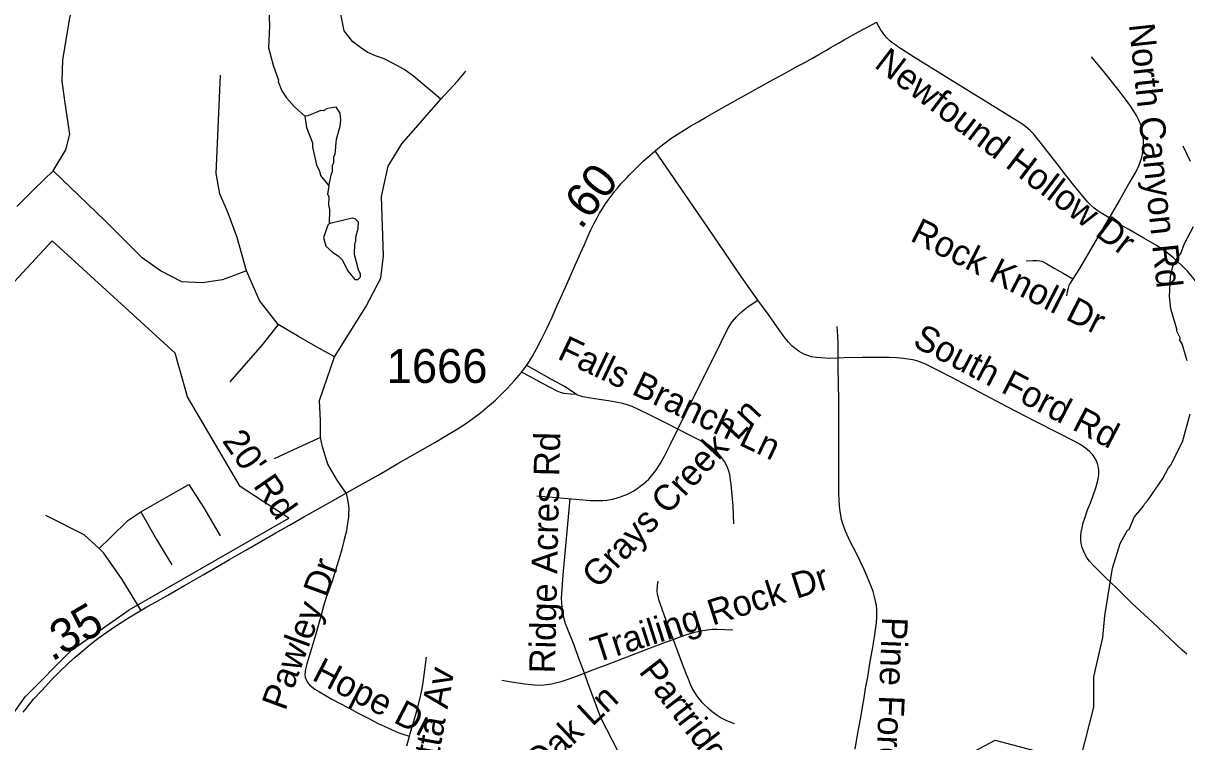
# Model space of a CAD drawing. Extents: x 1383679 to 1536984, y 460658 to 651027.
# Drawn here: x 1407344 to 1411636, y 570506 to 573156 of the extents above; entities that cross this region are included whole.
import ezdxf

# ---------------------------------------------------------------- set-up
doc = ezdxf.new("R2010")
doc.units = 0
for name, color, linetype in [('Exist Boundary Political City Limit New', 7, 'Continuous'), ('Exist Hydrographic Creek Single Shore', 7, 'Continuous'), ('Exist Hydrographic Misc Water Feature', 7, 'Continuous'), ('Exist Road Non-System Type 51', 7, 'Continuous'), ('Exist Road Non-System Type 51 Label', 7, 'Continuous'), ('Exist Road Secondary Mileage Hundredths English Label', 7, 'Continuous'), ('Exist Road Secondary Type 51 Attributed', 7, 'Continuous'), ('Exist Road Secondary Type 51 Number Label', 7, 'Continuous'), ('Map Preparation Boundary City Limit Buffer Line', 7, 'Continuous')]:
    doc.layers.add(name, color=color, linetype=linetype)

msp = doc.modelspace()

# ---------------------------------------------------------------- linework, layer by layer
at = {"layer": 'Exist Boundary Political City Limit New'}
msp.add_lwpolyline([(1407057.9, 570258.6), (1407350.5, 570672.3), (1407522, 570843.6), (1407734.6, 570993), (1408323.2, 571330.9), (1408144, 571447.4), (1407950.2, 571778.8), (1407904.1, 571939.2), (1407450.2, 572353.8), (1407110.4, 571987.8)], dxfattribs=at)
at = {"layer": 'Exist Hydrographic Creek Single Shore'}
msp.add_lwpolyline([(1410853.8, 570471), (1410929.8, 570512.1), (1411170.8, 570448.2)], dxfattribs=at)
at = {"layer": 'Exist Hydrographic Misc Water Feature'}
for points in [[(1408249, 573242.4), (1408252.8, 573146.4), (1408249.3, 573065.5), (1408265.6, 573002.2), (1408285.1, 572946.8), (1408284.2, 572941.8), (1408297.4, 572907.5), (1408314.8, 572881.1), (1408344.2, 572848.4), (1408382.2, 572813.7)], [(1408471.2, 572556.3), (1408480.5, 572601.3), (1408484.7, 572609.2), (1408485.2, 572633.2), (1408489.4, 572641.1), (1408489.9, 572665), (1408494.1, 572672.9), (1408499.5, 572728.8), (1408512.5, 572776.4), (1408515.1, 572800.4), (1408513.6, 572824.4), (1408498.1, 572846.8), (1408466, 572841.5), (1408449.8, 572833.9), (1408441.9, 572834.1), (1408393.4, 572815.3), (1408382.2, 572813.7)], [(1408382.2, 572813.7), (1408388.3, 572771.4), (1408411.1, 572714.9), (1408410.7, 572698.9), (1408425.3, 572634.5), (1408436.7, 572610.3), (1408440.4, 572594.2), (1408471.2, 572556.3)], [(1411650.1, 572646.7), (1411623.3, 572703.4)], [(1408471.2, 572556.3), (1408466.9, 572525.6), (1408470.7, 572517.6), (1408470, 572485.6), (1408473.5, 572469.5), (1408472.4, 572416.9)], [(1408472.4, 572416.9), (1408468.2, 572411.7), (1408451.2, 572366.1), (1408460.5, 572333.9), (1408485.9, 572311.3), (1408505.7, 572298.8), (1408521.3, 572282.5), (1408540.5, 572244), (1408567.8, 572211.4), (1408577.7, 572211.2), (1408588, 572220.9), (1408588.2, 572230.9), (1408580.6, 572247.1), (1408565.8, 572303.4), (1408566.7, 572343.4), (1408570.9, 572351.3), (1408571.2, 572367.3), (1408580, 572399), (1408580.5, 572423), (1408568.8, 572435.3), (1408556.9, 572437.5), (1408476.8, 572418), (1408472.4, 572416.9)], [(1411637.4, 571911.4), (1411618.8, 571973.8), (1411611.1, 571988), (1411611.4, 571996), (1411599.9, 572020.2), (1411600.1, 572028.2), (1411577.7, 572102.7), (1411572.8, 572148.8), (1411576.4, 572220.7), (1411585.3, 572260.5), (1411602, 572292.1), (1411614.4, 572307.7), (1411627.7, 572343.4), (1411660.7, 572406.6)], [(1411244.1, 570441.3), (1411293.1, 570633.3), (1411293.9, 570745.6), (1411326.2, 570891.1), (1411334.1, 570970.9), (1411362, 571146.2), (1411390.1, 571237.5), (1411418.2, 571286.8), (1411423.3, 571288.7), (1411442.8, 571334.4), (1411477.2, 571375.4), (1411481.4, 571385.3), (1411493.8, 571399), (1411547.6, 571477.7), (1411568.5, 571517.2), (1411576.7, 571525), (1411620.7, 571611.9), (1411649, 571715.2)]]:
    msp.add_lwpolyline(points, dxfattribs=at)
at = {"layer": 'Exist Road Non-System Type 51'}
for points in [[(1407454.6, 572612.5), (1407501.2, 572688.9), (1407515.2, 572747.6), (1407498.4, 572862.1), (1407487.3, 572943), (1407490.1, 573021.2), (1407515.2, 573174.8), (1407540.3, 573289.3), (1407543.1, 573359.1), (1407526.3, 573434.5), (1407492.8, 573493.2), (1407367.3, 573649.5)], [(1408884.5, 572876.3), (1408832.1, 572921.2), (1408784.2, 572961.7), (1408749.8, 572985.6), (1408713.9, 573005.1), (1408675, 573024.6), (1408643.6, 573036.6), (1408612.2, 573050), (1408588.2, 573066.5), (1408559.8, 573087.5), (1408528.4, 573127.9), (1408516.4, 573183.3), (1408505.9, 573256.7), (1408511.9, 573313.6)], [(1411349.5, 572438.4), (1411313.7, 572461.1), (1411294.9, 572474.3), (1411280.7, 572487.1), (1411270.7, 572497.2), (1411246.6, 572525.8), (1411223.5, 572554.3), (1411190.1, 572596.4), (1411158.5, 572637.8), (1411131, 572672.3), (1411095.7, 572717.8), (1411070.3, 572748), (1411058.2, 572761.1), (1411043.2, 572774), (1411027.9, 572785.1), (1410995.6, 572805.3), (1410908.3, 572859.3), (1410760.8, 572950.5), (1410628.7, 573032.8), (1410580.3, 573063.5), (1410576.8, 573066), (1410569.7, 573070.9), (1410563.4, 573075.2), (1410555.1, 573080.6), (1410548.1, 573085.5), (1410540.9, 573092), (1410535.3, 573097.2), (1410528.3, 573103.9), (1410522.6, 573110.8), (1410518.4, 573116.2), (1410513.4, 573122.9), (1410509.5, 573129.3), (1410505.4, 573135.5), (1410502.4, 573141), (1410499.1, 573146.9), (1410491.8, 573160.9)], [(1411283.8, 573032.8), (1411328.2, 572980.2), (1411380.9, 572912.8), (1411409.2, 572876.4), (1411429.2, 572848.8), (1411444.1, 572825.7), (1411452.5, 572812.1), (1411457.5, 572802.3), (1411463.8, 572786.8), (1411467.8, 572774.4), (1411471.1, 572760.4), (1411473.4, 572743.5), (1411475.1, 572725.7), (1411475.3, 572714.8), (1411474.9, 572701.6), (1411473.6, 572688.4), (1411471.3, 572672.8), (1411468.2, 572658.1), (1411465.9, 572649.7), (1411462.5, 572639.5), (1411458.3, 572629.8), (1411452, 572616.2), (1411443, 572600.7), (1411425.9, 572571), (1411387.6, 572503.3), (1411349.5, 572438.4)], [(1408167.8, 572243.6), (1408133.7, 572366.5), (1408099.5, 572455.4), (1408068.8, 572527.1), (1408055.2, 572602.2), (1408072.2, 572964.3)], [(1408884.5, 572876.3), (1408945.8, 572942.2), (1408977.2, 572979.7)], [(1408492, 571925.9), (1408608, 572110.4), (1408662.6, 572216.3), (1408672.8, 572298.2), (1408666, 572516.8), (1408689.9, 572629.5), (1408741.1, 572711.5), (1408884.5, 572876.3)], [(1410054.5, 572135), (1410045.2, 572147.7), (1410025, 572176.3), (1409983.3, 572235.1), (1409953.3, 572279.7), (1409872.4, 572399.8), (1409675.4, 572686.2)], [(1407454.6, 572612.5), (1407384.7, 572545), (1407320.7, 572481)], [(1408167.8, 572243.6), (1408079.1, 572209.4), (1408004, 572199.2), (1407928.9, 572202.6), (1407850.4, 572243.6), (1407782.2, 572291.4), (1407645.7, 572428), (1407454.6, 572612.5)], [(1411349.5, 572438.4), (1411305.4, 572363.1), (1411240.4, 572251.7), (1411215.8, 572213.1)], [(1411744.7, 572089.9), (1411728, 572120.5), (1411708.7, 572152.3), (1411695.2, 572172.6), (1411677.4, 572195.8), (1411664.2, 572212.8), (1411639.5, 572241.4), (1411618.7, 572262.6), (1411588.1, 572290.5), (1411562.7, 572310.7), (1411527.3, 572335.1), (1411478.3, 572364.1), (1411422.2, 572395.9), (1411384.1, 572416.4), (1411349.5, 572438.4)], [(1411043.7, 572280.1), (1411068.1, 572281.7), (1411082.9, 572280.7), (1411093.8, 572279.7), (1411102, 572278.4), (1411109.3, 572275.5), (1411120.6, 572269.2), (1411147.3, 572253.5), (1411180.2, 572234.3), (1411215.8, 572213.1)], [(1408283.8, 572045.5), (1408215.6, 572134.3), (1408167.8, 572243.6)], [(1411215.8, 572213.1), (1411206.3, 572198.2), (1411201.4, 572188.6), (1411198.4, 572179.8), (1411194.8, 572165.3), (1411192.3, 572151)], [(1409759.1, 571659), (1409918.3, 571980.6), (1409941, 572026), (1409951.4, 572043.8), (1409959.1, 572055.1), (1409974.9, 572073.4), (1409991.3, 572090), (1410006.2, 572102.1), (1410015, 572108.7), (1410054.5, 572135)], [(1410350, 571921.2), (1410318.7, 571920.3), (1410287.3, 571921.9), (1410270, 571923.7), (1410252.2, 571926.5), (1410238.9, 571930.6), (1410223.8, 571936.4), (1410215.2, 571940.7), (1410206.4, 571945.8), (1410191.7, 571956.2), (1410179.7, 571966.8), (1410166.8, 571979.5), (1410154.5, 571995), (1410135.3, 572022), (1410095.5, 572078.8), (1410054.5, 572135)], [(1408283.8, 572045.5), (1408225.8, 571970.3), (1408106.4, 571833.7)], [(1408492, 571925.9), (1408423.7, 571963.5), (1408358.9, 572001.1), (1408283.8, 572045.5)], [(1410350, 571921.2), (1410350, 571952.9), (1410350, 571975.5), (1410349.3, 572003.7), (1410346.9, 572037.3)], [(1408440.8, 571628.8), (1408440.8, 571690.3), (1408437.4, 571765.4), (1408464.7, 571847.4), (1408492, 571925.9)], [(1409384.7, 571787), (1409377.1, 571791.6), (1409358.1, 571805.2), (1409340.2, 571816.9), (1409295.2, 571841.2), (1409201.2, 571894.3)], [(1410412.4, 570478.9), (1410421.7, 570531.3), (1410433.5, 570596.3), (1410439.8, 570633.3), (1410446.2, 570668.5), (1410451.5, 570702.2), (1410459.5, 570746.3), (1410468.9, 570802.8), (1410476.9, 570848.2), (1410484.1, 570892.4), (1410488.1, 570919.2), (1410491.6, 570945.4), (1410493.1, 570967.4), (1410493.5, 570978.7), (1410492.9, 570994.4), (1410491.4, 571008.8), (1410488.4, 571024.3), (1410484.9, 571040.4), (1410479, 571059.9), (1410471, 571082.8), (1410456.1, 571118.2), (1410445, 571144.2), (1410430.1, 571175.2), (1410412.4, 571210.2), (1410399.5, 571235.3), (1410388.1, 571258.2), (1410377, 571282.8), (1410371.8, 571296.7), (1410367.2, 571310.6), (1410362.8, 571326.5), (1410359.6, 571342.5), (1410357.9, 571355), (1410355.1, 571376.9), (1410353.3, 571420.7), (1410352.7, 571469.3), (1410352.7, 571585.6), (1410352.4, 571650.2), (1410352.3, 571765.3), (1410349.9, 571888.6), (1410350, 571921.2)], [(1411636.4, 570828.9), (1411619.4, 570844.1), (1411573.9, 570886.8), (1411508.3, 570948.5), (1411435.4, 571016.7), (1411377.8, 571072.3), (1411336.3, 571112.6), (1411317.9, 571130.2), (1411304, 571143.7), (1411290.5, 571157.5), (1411277, 571171.9), (1411268.9, 571183.7), (1411261.3, 571197), (1411255.4, 571210.7), (1411250.9, 571222.9), (1411247.2, 571237.2), (1411245.8, 571252.2), (1411245.8, 571265.7), (1411247.2, 571278.9), (1411249.9, 571295.9), (1411254.5, 571313.3), (1411259.7, 571331), (1411270.5, 571361.5), (1411280.9, 571387.4), (1411291.1, 571414.4), (1411300.7, 571443.2), (1411306.9, 571464.5), (1411309.5, 571476.1), (1411311.3, 571490.5), (1411311.8, 571497.2), (1411311.8, 571505.2), (1411310.5, 571517.8), (1411306.4, 571532.8), (1411301.8, 571544.4), (1411296.2, 571554.4), (1411288.4, 571565.3), (1411277.8, 571576.9), (1411262.9, 571588.9), (1411245.1, 571601), (1411223.5, 571613.5), (1411160.2, 571645.1), (1411078, 571687.4), (1410973.4, 571742), (1410769.1, 571849.3), (1410716.4, 571876.3), (1410695.1, 571887.7), (1410672.9, 571898.4), (1410658.2, 571904.5), (1410640.2, 571910.8), (1410625.3, 571914.7), (1410607.1, 571918), (1410591, 571919.8), (1410567.2, 571921.9), (1410538, 571923.1), (1410502.1, 571923.5), (1410438.9, 571923.5), (1410372.2, 571921.7), (1410350, 571921.2)], [(1409384.7, 571787), (1409362.6, 571788.9), (1409339.3, 571791), (1409325.8, 571794.9), (1409313.4, 571799.7), (1409262.5, 571826.3), (1409215, 571851.8), (1409182.5, 571869.5)], [(1409759.1, 571659), (1409718.1, 571679.5), (1409654.4, 571712.2), (1409614.1, 571731.6), (1409589.8, 571743), (1409571.4, 571749.4), (1409555.3, 571753.5), (1409530, 571758.8), (1409502.6, 571763.3), (1409468.1, 571769), (1409437.2, 571773.5), (1409408.3, 571778.7), (1409396.9, 571781.8), (1409386.5, 571786), (1409384.7, 571787)], [(1409238.3, 571413.1), (1409409.2, 571398.7), (1409436.6, 571396.4), (1409460.5, 571395.8), (1409481.8, 571396.4), (1409497.3, 571397.6), (1409510.5, 571399.5), (1409522.7, 571402.4), (1409534.7, 571405.6), (1409547.1, 571409.9), (1409559.6, 571414.2), (1409570.7, 571418.6), (1409582.4, 571424.2), (1409594.1, 571430.6), (1409607.6, 571438.9), (1409620.1, 571448.4), (1409631.8, 571457.5), (1409641.8, 571466.3), (1409651.6, 571475.3), (1409661.7, 571486.6), (1409677.1, 571506.4), (1409693.5, 571531.8), (1409710.6, 571562.4), (1409730.8, 571601.8), (1409759.1, 571659)], [(1409965.8, 571309.9), (1409963, 571377), (1409956, 571455.1), (1409952.3, 571480.6), (1409950.2, 571491.9), (1409946.6, 571504.9), (1409941.5, 571518.1), (1409937.1, 571529.1), (1409931.2, 571539.4), (1409924.9, 571548.7), (1409917.8, 571558.5), (1409910.7, 571565.8), (1409902.4, 571575.1), (1409890.9, 571585.9), (1409881.6, 571593.2), (1409871.3, 571601), (1409855.4, 571610.6), (1409813.8, 571631.5), (1409759.1, 571659)], [(1408440.8, 571628.8), (1408372.5, 571598), (1408270.2, 571550.2)], [(1408535, 571422.9), (1408502.2, 571471.7), (1408468.1, 571529.7), (1408447.6, 571594.6), (1408440.8, 571628.8)], [(1407777.5, 571353.7), (1407873, 571408.6), (1407954.4, 571455)], [(1407954.4, 571455), (1408010.6, 571369.2), (1408071, 571265.2)], [(1408535, 571422.9), (1408540.4, 571399.5), (1408544.2, 571376), (1408544.6, 571362.9), (1408544.2, 571349.8), (1408543.4, 571336.2), (1408540.5, 571311.4), (1408538.1, 571295.1), (1408536, 571284), (1408533.1, 571270.8), (1408528.3, 571251.8), (1408518.9, 571217.2), (1408511.3, 571190.5), (1408500.3, 571155.1), (1408488.2, 571114.6), (1408481.9, 571095.4), (1408473.9, 571073.6), (1408463.1, 571042.5), (1408452.2, 571005.9), (1408443, 570973.2), (1408422, 570899.4), (1408407.5, 570850.8), (1408390.1, 570793.3), (1408385, 570773.7), (1408383.8, 570765.8), (1408383.3, 570753.9), (1408384.2, 570744.5), (1408387.3, 570734.1), (1408393.6, 570723.1), (1408399.9, 570715.9), (1408408.5, 570708.8), (1408419.4, 570700.8), (1408436.3, 570690.8), (1408457.8, 570678.2), (1408482.9, 570663.9), (1408513.6, 570647.5), (1408546.3, 570630), (1408581.9, 570610.7), (1408616.4, 570592.7), (1408656.1, 570572.9), (1408688.4, 570557.3), (1408717.9, 570544.3), (1408733.4, 570538.1), (1408751.6, 570531.6), (1408768.5, 570526.7)], [(1409414.5, 570759.6), (1409395.8, 570807.2), (1409373.5, 570868.3), (1409350, 570926.6), (1409344.9, 570940.9), (1409340.4, 570954.6), (1409335.5, 570976.3), (1409332.8, 570992), (1409330.6, 571017.4), (1409329.9, 571036.6), (1409330.4, 571052.3), (1409335.8, 571121.9), (1409361.5, 571402.3)], [(1407624.4, 571218.8), (1407568.2, 571269.4), (1407427.7, 571341.1)], [(1407624.4, 571218.8), (1407665.1, 571258.2), (1407729.7, 571322.8), (1407777.5, 571353.7)], [(1407777.5, 571353.7), (1407835.1, 571252.5), (1407892.6, 571158.3)], [(1407778.9, 570990.8), (1407708.6, 571104.9), (1407641.2, 571201.9), (1407624.4, 571218.8)], [(1409685.3, 571098.9), (1409682.4, 571082.7), (1409681.8, 571063.3), (1409682.6, 571051.1), (1409684.4, 571042.9), (1409687.5, 571031.3), (1409693.4, 571013.3), (1409715.1, 570954.2), (1409741.5, 570883.8)], [(1409741.5, 570883.8), (1409761.2, 570891.1), (1409785.2, 570899.2), (1409800.9, 570904.5), (1409821.5, 570910.5), (1409843.4, 570915.8), (1409866.7, 570919.5), (1409885.9, 570921.3), (1409903.5, 570921.5), (1409961.9, 570919.4)], [(1409414.5, 570759.6), (1409441.2, 570769.8), (1409502.3, 570792.7), (1409642.1, 570846.3), (1409713, 570873.3), (1409741.5, 570883.8)], [(1409741.5, 570883.8), (1409741.7, 570883.1), (1409774.7, 570794.2), (1409789.8, 570755), (1409796.4, 570737.8), (1409804.2, 570718.8), (1409813.5, 570700.4), (1409822.7, 570684.2), (1409832.6, 570669.5), (1409846, 570653.8), (1409856.7, 570642.8), (1409869.7, 570630.9), (1409885.7, 570617.6), (1409903.5, 570604.8), (1409919, 570595.1), (1409938.6, 570585.1), (1409966.8, 570574.1)], [(1408768.5, 570526.7), (1408771.4, 570537.3), (1408783, 570573.6), (1408796.4, 570620.8), (1408806.8, 570662.9), (1408810.4, 570678.8), (1408814.5, 570696.4), (1408816.8, 570710.3), (1408820.3, 570733), (1408823, 570753.7), (1408831.3, 570818.5)], [(1409109.8, 570733.1), (1409145, 570727), (1409194.7, 570719.8), (1409230, 570716.1), (1409255.2, 570715.3), (1409275.2, 570717.1), (1409292.2, 570719.8), (1409312.4, 570724.5), (1409328.3, 570728.8), (1409350.4, 570736.4), (1409385.5, 570748.6), (1409414.5, 570759.6)], [(1409538.3, 570470), (1409475.2, 570594.4), (1409426.6, 570723.8), (1409414.5, 570759.6), (1409414.5, 570759.6)], [(1408759, 570491.7), (1408768.5, 570526.7)]]:
    msp.add_lwpolyline(points, dxfattribs=at)
at = {"layer": 'Exist Road Secondary Type 51 Attributed'}
for points in [[(1409470.3, 572455.3), (1409481.8, 572474), (1409489.7, 572487), (1409500.5, 572502.6), (1409512.3, 572518.7), (1409525.1, 572535.3), (1409535.9, 572548.5), (1409548.8, 572563.6), (1409558.2, 572574), (1409571.8, 572587.9), (1409579.5, 572596.1), (1409588.8, 572605.7), (1409608.2, 572625.5), (1409631.5, 572647.4), (1409665, 572677.5), (1409684.5, 572694.3), (1409707.1, 572711.9), (1409733.5, 572731.1), (1409759.6, 572748.4), (1409783.6, 572763.7), (1409807.1, 572778), (1409833.6, 572793.2), (1409860.3, 572808.5), (1409918.3, 572841.4), (1410016.4, 572895.8), (1410099.9, 572942.5), (1410152.1, 572971.6), (1410195.4, 572995), (1410226.8, 573012), (1410255.3, 573027.9), (1410278.7, 573041.4), (1410307, 573057.1), (1410320.3, 573066), (1410350.9, 573083.2), (1410372.2, 573095), (1410425.7, 573124.7), (1410480.4, 573154.6), (1410491.8, 573160.9)], [(1407343.9, 570615.1), (1407354.8, 570629.3), (1407382.3, 570663), (1407412.4, 570695.7), (1407449.8, 570736), (1407478.3, 570764.8), (1407510.6, 570795.9), (1407535.9, 570818.3), (1407564.6, 570842.9), (1407591.2, 570864.7), (1407619.3, 570887.3), (1407651.7, 570910.8), (1407684.1, 570932.7), (1407732.8, 570963.3), (1407799.9, 571003.4), (1407834.4, 571022.9), (1407876.9, 571047.3), (1407938.8, 571082.7), (1408007.2, 571122.4), (1408075, 571161.1), (1408104.7, 571178.1), (1408165.2, 571213.5), (1408275.9, 571276.6), (1408325.7, 571304.9), (1408381.7, 571336.7), (1408476.5, 571390.1), (1408584.8, 571451.7), (1408653.6, 571489.6), (1408726.1, 571532.1), (1408862.4, 571610), (1408902.9, 571634.2), (1408941.9, 571658.3), (1408974.9, 571679.1), (1409003, 571699), (1409030.6, 571719.1), (1409056.8, 571741.3), (1409085.8, 571766.7), (1409104.9, 571784.5), (1409128.6, 571808.8), (1409156.2, 571839.2), (1409180.5, 571867), (1409182.5, 571869.5), (1409195.8, 571886.4), (1409211.7, 571909.9), (1409222.9, 571928.8), (1409237, 571955.3), (1409255.3, 571991), (1409275.5, 572030.7), (1409294.6, 572072.8), (1409312.7, 572112.4), (1409327, 572145.3), (1409344.5, 572183.5), (1409375.1, 572252.5), (1409399.7, 572308.4), (1409414, 572340.2), (1409427, 572370), (1409438.4, 572394.3), (1409449.2, 572416.7), (1409461.2, 572438.6), (1409470.3, 572455.3)]]:
    msp.add_lwpolyline(points, dxfattribs=at)
at = {"layer": 'Map Preparation Boundary City Limit Buffer Line'}
msp.add_lwpolyline([(1407057.9, 570258.6), (1407350.5, 570672.3), (1407522, 570843.6), (1407734.6, 570993), (1408323.2, 571330.9), (1408144, 571447.4), (1407950.2, 571778.8), (1407904.1, 571939.2), (1407450.2, 572353.8), (1407110.4, 571987.8)], dxfattribs=at)

# ---------------------------------------------------------------- texts
at = {"layer": 'Exist Road Non-System Type 51 Label'}
for s, rotation, p in [('North Canyon Rd', 276.0716, (1411422.3, 573151.9)), ('Newfound Hollow Dr', 322.697, (1410479.5, 572996.7)), ('Rock Knoll Dr', 333.1249, (1410611.7, 572356.4)), ('South Ford Rd', 332.4186, (1410620.8, 571967.6)), ('Falls Branch Ln', 334.5957, (1409310.1, 571921)), ('Grays Creek Ln', 46.9509, (1409465.1, 571066.7)), ("20' Rd", 304.6289, (1408075.3, 571616.2)), ('Ridge Acres Rd', 88.7115, (1409305.3, 570757.8)), ('Pawley Dr', 69.9066, (1408310.6, 570617.4)), ('Trailing Rock Dr', 17.708, (1409456.3, 570796.7)), ('Pine Forest Rd', 267.7221, (1410512.7, 570967.8)), ('Hope Dr', 332.5281, (1408404.9, 570736.3)), ('Partridge Cross Ln', 307.7764, (1409612, 570764.4)), ('Latta Av', 79.8252, (1408852.6, 570312.3)), ('Sentinel Oak Ln', 43.0826, (1408886.3, 570039))]:
    msp.add_text(s, height=95, rotation=rotation, dxfattribs=at).set_placement(p)
at = {"layer": 'Exist Road Secondary Mileage Hundredths English Label'}
for s, rotation, p in [('.60', 51.3648, (1409400.6, 572392.1)), ('.35', 30.401, (1407449.6, 570800.4))]:
    msp.add_text(s, height=125, rotation=rotation, dxfattribs=at).set_placement(p)
at = {"layer": 'Exist Road Secondary Type 51 Number Label'}
msp.add_text('1666', height=125, dxfattribs=at).set_placement((1408684.8, 571829.8))

doc.saveas('drawing.dxf')
